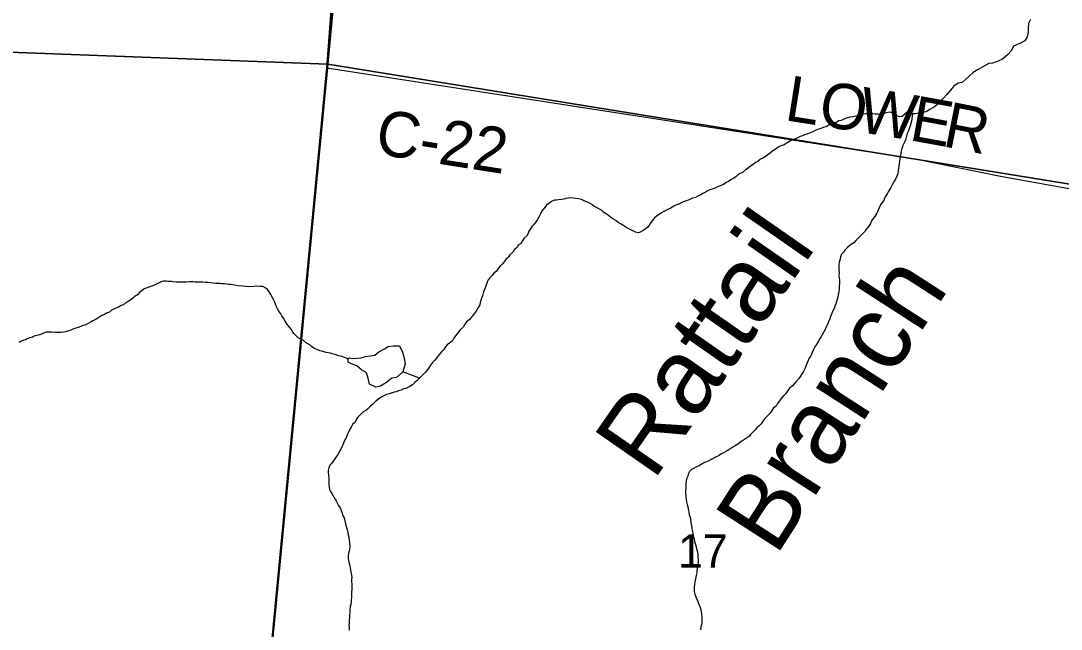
# Model space of a CAD drawing. Extents: x 1310247 to 1664935, y 284496 to 704931.
# Drawn here: x 1504221 to 1511099, y 555489 to 559511 of the extents above; entities that cross this region are included whole.
import ezdxf

# ---------------------------------------------------------------- set-up
doc = ezdxf.new("R2010")
doc.units = 0
for name, color, linetype in [('GM_X_Adjacent_County', 7, 'Continuous'), ('GM_X_County', 7, 'Continuous'), ('GM_X_County_Road_Text', 7, 'Continuous'), ('GM_X_Minor_Lake_Text', 7, 'Continuous'), ('GM_X_Minor_River_Text', 7, 'Continuous'), ('GM_X_Township_Road', 7, 'Continuous'), ('GM_X_US_Location', 7, 'Continuous')]:
    doc.layers.add(name, color=color, linetype=linetype)

msp = doc.modelspace()

# ---------------------------------------------------------------- linework, layer by layer
at = {"layer": 'GM_X_Adjacent_County'}
for points in [[(1499830.9, 580274.1), (1508027.8, 579405.8), (1507660, 575430.8), (1507563.8, 574289.5), (1507446.2, 572919.9), (1507439.6, 572797.4), (1507443.5, 572765.6), (1507287.6, 571116), (1507284, 571068.6), (1507167.7, 569574.2), (1506976.9, 567223.6), (1506288.1, 559784), (1506243, 559201.1), (1505605.2, 552533.9), (1505593.6, 552412), (1505205.4, 547972.3), (1504869, 544272.2), (1504720.2, 542599), (1503488.5, 542713.6)], [(1505205.4, 547972.3), (1505593.6, 552412), (1505605.2, 552533.9), (1506243, 559201.1), (1506288.1, 559784), (1506976.9, 567223.6), (1507167.7, 569574.2), (1507284, 571068.6), (1507287.6, 571116), (1507443.5, 572765.6)]]:
    msp.add_lwpolyline(points, dxfattribs=at)
at = {"layer": 'GM_X_County'}
for points in [[(1501203.7, 564857.8), (1506749.2, 564576.1), (1506251.2, 559224.6), (1500750.3, 559431.5)], [(1506749.2, 564576.1), (1512215, 563708.3), (1511702.2, 558342.5), (1506251.2, 559224.6)], [(1500750.3, 559431.5), (1506251.2, 559224.6), (1505732.3, 553821.5), (1500264.8, 553995.7)], [(1506251.2, 559224.6), (1511702.2, 558342.5), (1511250.4, 552913.7), (1505732.3, 553821.5)]]:
    msp.add_lwpolyline(points, close=True, dxfattribs=at)
at = {"layer": 'GM_X_County_Road_Text'}
for points in [[(1505205.5, 547972.3), (1505205.5, 547972.3), (1505593.6, 552412), (1505605.3, 552533.9), (1506243, 559201.1)], [(1506243, 559201.1), (1510134.3, 558599.3), (1510697.4, 558483.8), (1511577.8, 558325.4), (1512405, 558222.1), (1513126.2, 558138.7), (1514021.7, 558042.3), (1514729, 557967.2), (1515366.1, 557899.5), (1516059.4, 557828.7), (1516271.6, 557798.8), (1516379.8, 557784.8), (1516547, 557705.5), (1517187.5, 556925.2), (1517257.2, 556942.2), (1517289.4, 556950)]]:
    msp.add_lwpolyline(points, dxfattribs=at)
at = {"layer": 'GM_X_Minor_River_Text'}
for points in [[(1510895.9, 559518.9), (1510881.8, 559492.8), (1510879.8, 559462.7), (1510879.8, 559434.7), (1510873.8, 559404.6), (1510857.7, 559378.5), (1510829.7, 559364.5), (1510783.6, 559342.5), (1510769.5, 559314.4), (1510743.5, 559286.3), (1510711.5, 559258.3), (1510681.4, 559244.2), (1510645.4, 559232.2), (1510619.4, 559228.2), (1510581.3, 559206.2), (1510549.3, 559190.1), (1510517.2, 559170.1), (1510469.2, 559126), (1510443.2, 559103.9), (1510417.1, 559097.9), (1510389.1, 559079.9), (1510367.1, 559051.8), (1510343, 559023.7), (1510319, 558997.7), (1510287, 558963.6), (1510260.9, 558943.5), (1510230.9, 558925.5), (1510204.9, 558909.5), (1510145, 558898.6)], [(1510145, 558898.6), (1510134.4, 558896.8), (1510116.3, 558897.2), (1510098.6, 558909.7), (1510080.5, 558908.2), (1510062, 558892.6), (1510047.6, 558878.9), (1510029.5, 558875.3), (1510015.6, 558879.7), (1510001.7, 558886.1), (1509987.9, 558896.5), (1509972.1, 558906.9), (1509954, 558905.3), (1509933.8, 558899.8), (1509919.7, 558896.2), (1509905.5, 558892.5), (1509887.5, 558893), (1509869.4, 558893.4), (1509853.4, 558895.8), (1509839.4, 558896.2), (1509823.4, 558896.6), (1509805.3, 558897), (1509787.1, 558891.5), (1509771, 558887.8), (1509756.9, 558886.2), (1509740.7, 558880.6), (1509722.5, 558877), (1509702.4, 558873.5), (1509686.2, 558869.9), (1509672.1, 558866.2), (1509657.9, 558858.6), (1509643.7, 558852.9), (1509629.5, 558849.2), (1509615.3, 558841.6), (1509601.1, 558835.9), (1509576.8, 558826.5), (1509562.6, 558820.8), (1509544.3, 558811.3), (1509526.1, 558805.7), (1509509.8, 558798.1), (1509493.7, 558794.5), (1509471.4, 558785), (1509457.1, 558777.3), (1509432.8, 558767.9), (1509416.6, 558762.3), (1509402.4, 558756.6), (1509388.2, 558751), (1509372, 558745.3), (1509351.7, 558735.8), (1509331.4, 558726.3), (1509309.1, 558716.8), (1509286.8, 558705.3), (1509266.3, 558691.8), (1509246.1, 558684.3), (1509227.8, 558674.7), (1509213.5, 558665), (1509193.1, 558651.5), (1509176.7, 558637.9), (1509162.3, 558626.2), (1509148, 558616.5), (1509125.6, 558603), (1509111.4, 558595.4), (1509093, 558581.8), (1509078.7, 558574.1), (1509062.3, 558560.5), (1509044, 558550.9), (1509029.6, 558537.2), (1509011.3, 558525.6), (1508990.8, 558508.1), (1508970.5, 558498.5), (1508947.9, 558479), (1508929.6, 558469.5), (1508915.3, 558459.8), (1508898.9, 558448.2), (1508882.7, 558442.5), (1508866.3, 558428.9), (1508848.1, 558421.3), (1508833.9, 558415.7), (1508817.6, 558408.1), (1508799.4, 558400.5), (1508783.2, 558394.9), (1508765, 558389.3), (1508750.7, 558379.6), (1508730.4, 558370.1), (1508716.1, 558360.4), (1508695.8, 558350.9), (1508681.6, 558343.2), (1508661.3, 558337.7), (1508643.1, 558330.2), (1508620.8, 558320.7), (1508600.5, 558313.2), (1508586.3, 558307.5), (1508570.1, 558299.9), (1508551.8, 558292.3), (1508533.5, 558282.7), (1508517.2, 558273.1), (1508503, 558265.4), (1508488.8, 558259.8), (1508472.5, 558250.2), (1508456.2, 558240.5)], [(1510116.3, 558897.2), (1510109, 558847.3), (1510104.7, 558833.3), (1510100.2, 558817.4), (1510093.7, 558797.5), (1510087.2, 558779.6), (1510080.9, 558765.7), (1510076.4, 558747.8), (1510072, 558731.8), (1510067.6, 558717.9), (1510061.2, 558704), (1510052.7, 558686.1), (1510044.2, 558666.3), (1510039.7, 558648.3), (1510037.4, 558634.3), (1510034.9, 558614.3), (1510032.4, 558598.3), (1510030, 558580.3), (1510027.6, 558566.3), (1510025.2, 558550.4), (1510022.8, 558534.4), (1510020.4, 558520.4), (1510017.9, 558500.4), (1510011.5, 558484.5), (1510005, 558468.6), (1509994.5, 558450.8), (1509981.9, 558427), (1509971.4, 558409.2), (1509958.8, 558387.5), (1509948.3, 558367.7), (1509939.9, 558353.8), (1509929.5, 558338), (1509925.1, 558324.1), (1509912.7, 558308.4), (1509904.3, 558294.5), (1509895.7, 558274.7), (1509889.3, 558258.8), (1509878.8, 558239), (1509866.2, 558217.2), (1509855.8, 558203.4), (1509845.3, 558187.6), (1509836.9, 558171.8), (1509824.4, 558152), (1509811.9, 558136.3), (1509803.5, 558120.5), (1509789.1, 558106.8), (1509774.7, 558091.1), (1509758.2, 558075.4), (1509743.8, 558061.7), (1509727.3, 558044.1), (1509702.8, 558026.7), (1509686.4, 558013), (1509667.9, 557995.4), (1509659.5, 557981.6), (1509647.1, 557967.8), (1509638.6, 557950), (1509636.3, 557936), (1509631.7, 557916.1), (1509629.3, 557898.1), (1509628.8, 557880), (1509628.5, 557866), (1509629.9, 557845.9), (1509629.5, 557827.8), (1509631, 557809.7), (1509632.7, 557795.6), (1509632.3, 557779.6), (1509631.5, 557751.5), (1509631.1, 557735.5), (1509628.8, 557721.5), (1509624.2, 557701.5), (1509621.8, 557683.5), (1509617.4, 557669.6), (1509613, 557655.7), (1509608.6, 557639.7), (1509602.2, 557623.8), (1509597.8, 557609.9), (1509587.3, 557590.1), (1509580.8, 557572.2), (1509574.4, 557556.3), (1509568, 557540.4), (1509559.4, 557520.5), (1509555.1, 557506.6), (1509544.6, 557488.8), (1509538.1, 557470.9), (1509529.6, 557455.1), (1509519.1, 557435.3), (1509510.7, 557421.4), (1509500.3, 557407.6), (1509494, 557393.7), (1509481.4, 557372), (1509468.9, 557356.2), (1509462.6, 557342.4), (1509451.9, 557318.5), (1509443.3, 557296.7), (1509430.8, 557278.9), (1509426.5, 557265), (1509420, 557249.1), (1509411.6, 557233.3), (1509407.1, 557215.3), (1509396.7, 557197.5), (1509386.2, 557179.7)], [(1508456.2, 558240.5), (1508442, 558232.9), (1508421.5, 558217.3), (1508407.2, 558205.6), (1508396.8, 558191.9), (1508386.4, 558178.1), (1508373.9, 558160.3), (1508365.5, 558146.5), (1508351.2, 558134.8), (1508334.9, 558125.2), (1508318.6, 558115.6), (1508304.4, 558109.9), (1508284.4, 558114.4), (1508266.6, 558122.9), (1508252.7, 558129.2), (1508236.9, 558137.7), (1508221, 558146.1), (1508207.3, 558156.5), (1508185.5, 558169.1), (1508169.7, 558177.5), (1508153.9, 558189.9), (1508134.2, 558202.5), (1508118.4, 558212.9), (1508102.7, 558225.3), (1508086.9, 558237.8), (1508073.1, 558246.1), (1508059.4, 558258.5), (1508045.5, 558264.9), (1508025.8, 558277.4), (1508009.9, 558285.8), (1507996.1, 558296.2), (1507980.3, 558304.7), (1507966.4, 558311), (1507948.6, 558319.5), (1507926.8, 558330.1), (1507906.8, 558334.6), (1507890.8, 558337), (1507872.8, 558339.5), (1507856.8, 558339.9), (1507838.7, 558338.3), (1507824.6, 558336.7), (1507810.5, 558333), (1507796.3, 558329.3), (1507776.2, 558327.8), (1507762.2, 558326.2), (1507748.1, 558324.5), (1507729.8, 558316.9), (1507711.4, 558303.4), (1507697.1, 558291.7), (1507684.6, 558275.9), (1507670.2, 558260.2), (1507661.8, 558246.4), (1507653.4, 558230.6), (1507644.9, 558212.7), (1507636.4, 558196.9), (1507626, 558181.1), (1507613.6, 558167.3), (1507601.2, 558153.6), (1507592.8, 558139.8), (1507580.3, 558120), (1507573.9, 558106.1), (1507567.5, 558092.2), (1507549, 558074.7), (1507534.5, 558054.9), (1507524, 558037.2), (1507509.7, 558027.5), (1507501.3, 558011.6), (1507482.8, 557996), (1507472.4, 557982.3), (1507453.9, 557964.7), (1507445.5, 557948.8), (1507431.2, 557939.2), (1507416.6, 557917.4), (1507402.2, 557901.7), (1507389.8, 557888), (1507377.4, 557874.3), (1507364.9, 557856.5), (1507346.4, 557840.9), (1507336, 557827.2), (1507321.6, 557811.5), (1507311.2, 557797.7), (1507302.8, 557783.8), (1507298.5, 557769.9), (1507294.1, 557756), (1507287.7, 557740.1), (1507279.1, 557718.2), (1507272.4, 557692.3), (1507266, 557678.4), (1507261.6, 557662.4), (1507257.2, 557648.5), (1507254.8, 557632.5), (1507244.3, 557614.7), (1507235.9, 557600.9), (1507227.5, 557585), (1507211, 557567.4), (1507198.5, 557549.7), (1507184.1, 557534), (1507167.7, 557520.3), (1507157.2, 557504.5), (1507144.7, 557484.8), (1507126.2, 557467.2)], [(1506382.7, 557275.1), (1506345.2, 557292.1), (1506323.2, 557296.7), (1506299.4, 557305.3), (1506279.4, 557309.8), (1506267.5, 557314.1), (1506253.5, 557316.5), (1506239.5, 557318.8), (1506217.6, 557325.4), (1506199.7, 557329.9), (1506183.8, 557336.3), (1506161.9, 557344.9), (1506144.2, 557355.3), (1506130.4, 557367.7), (1506108.7, 557380.3), (1506089, 557396.9), (1506069.2, 557405.4), (1506055.4, 557415.8), (1506035.8, 557432.3), (1506026, 557444.6), (1506016.3, 557456.9), (1506010.6, 557469.1), (1506000.9, 557481.4), (1505989.2, 557495.7), (1505975.7, 557514.1), (1505967.9, 557526.3), (1505956.4, 557544.7), (1505946.8, 557561), (1505939, 557573.2), (1505927.5, 557591.6), (1505917.8, 557605.9), (1505912.2, 557620), (1505904.6, 557638.3), (1505897, 557654.5), (1505891.3, 557668.7), (1505881.7, 557685), (1505874.1, 557701.3), (1505862.5, 557719.6), (1505850.9, 557734), (1505837.1, 557746.3), (1505821.3, 557754.8), (1505803.2, 557755.2), (1505779.2, 557755.8), (1505763.1, 557754.2), (1505729, 557753.1), (1505688.9, 557756.1), (1505658.9, 557758.8), (1505634.9, 557763.5), (1505620.9, 557765.8), (1505609, 557768.1), (1505594.9, 557768.5), (1505580.9, 557768.8), (1505566.9, 557771.2), (1505550.8, 557771.6), (1505538.9, 557773.9), (1505524.8, 557774.2), (1505508.8, 557774.7), (1505492.8, 557777.1), (1505474.8, 557779.5), (1505458.8, 557779.9), (1505442.7, 557780.3), (1505424.7, 557782.8), (1505410.7, 557783.1), (1505396.7, 557783.5), (1505384.6, 557783.8), (1505370.6, 557784.1), (1505358.6, 557784.4), (1505346.5, 557784.8), (1505334.5, 557785), (1505314.4, 557783.5), (1505296.3, 557784), (1505278.2, 557782.4), (1505260.2, 557782.9), (1505248.2, 557783.2), (1505228.2, 557785.7), (1505216.2, 557788), (1505204.2, 557788.3), (1505192.1, 557788.6), (1505180.1, 557788.9), (1505166.1, 557789.3), (1505154, 557787.6), (1505139.7, 557779.9), (1505127.6, 557774.2), (1505113.4, 557768.5), (1505097.1, 557760.9), (1505080.9, 557755.3), (1505066.7, 557749.6), (1505048.5, 557744.1), (1505036.3, 557738.3), (1505022, 557728.7), (1505007.7, 557717), (1504993.2, 557699.3), (1504970.8, 557685.8), (1504958.4, 557674.1), (1504942.1, 557662.4), (1504929.9, 557654.7), (1504911.5, 557643.2), (1504899.2, 557633.4)], [(1504899.2, 557633.4), (1504885.1, 557629.8), (1504866.7, 557618.2), (1504844.4, 557608.7), (1504820, 557597.3), (1504807.7, 557585.5), (1504787.4, 557578), (1504773.2, 557570.4), (1504757, 557562.7), (1504742.7, 557553.1), (1504730.4, 557545.3), (1504718.2, 557537.6), (1504697.9, 557528.1), (1504685.7, 557520.4), (1504671.4, 557512.7), (1504657.2, 557505), (1504645, 557499.3), (1504630.8, 557495.7), (1504618.7, 557489.9), (1504600.5, 557484.4), (1504584.3, 557478.8), (1504564, 557471.3), (1504551.8, 557465.5), (1504537.7, 557461.9), (1504515.4, 557454.4), (1504503.3, 557452.7), (1504485.2, 557451.2), (1504467.1, 557449.6), (1504447.1, 557450.1), (1504427.1, 557452.6), (1504409, 557453.1), (1504388.9, 557451.6), (1504370.7, 557446), (1504356.5, 557440.3), (1504336.3, 557432.8), (1504310, 557425.4), (1504297.8, 557419.7), (1504279.6, 557414.2), (1504263.4, 557408.5), (1504251.2, 557402.8), (1504235.1, 557397.2), (1504222.9, 557393.5), (1504210.6, 557383.8)], [(1507126.2, 557467.2), (1507109.6, 557447.5), (1507095.1, 557427.8), (1507082.6, 557412.1), (1507074.2, 557396.2), (1507053.7, 557380.7), (1507039.4, 557369), (1507029, 557355.2), (1507016.5, 557337.5), (1507004.1, 557323.8), (1506987.6, 557306.1), (1506975.2, 557290.4), (1506958.5, 557266.7), (1506942.1, 557251.1), (1506929.6, 557233.3), (1506919.1, 557217.5), (1506906.7, 557201.8), (1506896.3, 557188), (1506883.9, 557174.2), (1506869.6, 557162.6), (1506857.2, 557148.8), (1506840.7, 557133.2), (1506826.3, 557119.5), (1506809.9, 557103.9), (1506793.5, 557092.2), (1506779.4, 557086.6), (1506765.2, 557080.9), (1506751, 557077.2), (1506734.8, 557069.6), (1506716.6, 557064.1), (1506702.4, 557058.4), (1506688.2, 557054.7), (1506670, 557049.2), (1506655.9, 557045.5), (1506637.7, 557039.9), (1506621.5, 557032.3), (1506607.2, 557024.7), (1506590.9, 557013), (1506576.6, 557003.4), (1506562.2, 556989.7), (1506547.8, 556976), (1506533.4, 556964.3), (1506517, 556948.7), (1506500.6, 556935), (1506482.2, 556923.4), (1506465.8, 556907.8), (1506451.3, 556892.1), (1506438.9, 556876.4), (1506430.4, 556858.5), (1506413.9, 556840.9), (1506405.5, 556825), (1506395.1, 556811.2), (1506388.7, 556795.4), (1506380.2, 556777.5), (1506371.5, 556753.7), (1506363.2, 556739.8), (1506356.8, 556725.9), (1506352.4, 556712), (1506346.1, 556698.1), (1506339.6, 556682.2), (1506327.1, 556662.4), (1506316.6, 556644.7), (1506308.2, 556630.8), (1506295.8, 556615.1), (1506277, 556587.4), (1506262.6, 556573.8), (1506256.1, 556555.9), (1506253.7, 556537.9), (1506253.3, 556523.8), (1506254.9, 556509.7), (1506256.4, 556487.6), (1506256, 556473.6), (1506257.6, 556455.5), (1506257.2, 556441.4), (1506258.9, 556427.4), (1506260.5, 556413.3), (1506268.2, 556399), (1506277.8, 556384.8), (1506285.5, 556370.5), (1506293.2, 556356.3), (1506302.8, 556342), (1506310.5, 556327.7), (1506319.9, 556305.4), (1506331.6, 556291.1), (1506339.2, 556272.8), (1506344.8, 556256.6), (1506350.3, 556238.4), (1506358, 556224.2), (1506363.5, 556204), (1506367, 556185.8), (1506374.5, 556161.6), (1506378.1, 556145.4), (1506383.6, 556127.2), (1506385.3, 556113.1), (1506388.9, 556097), (1506392.4, 556078.8), (1506393.8, 556056.7), (1506395.3, 556036.6), (1506392.9, 556018.6), (1506390.5, 556004.7), (1506388.1, 555990.7)], [(1506723.4, 557361.9), (1506744.5, 557321.3), (1506755.6, 557280.9), (1506760.8, 557242.7), (1506745.6, 557190.9), (1506704.6, 557153.6), (1506672.5, 557148.3), (1506637.7, 557119), (1506599.1, 557095.8), (1506566.9, 557088.4), (1506525.3, 557109.4), (1506514.4, 557157.8), (1506503, 557186.2), (1506473.3, 557202.9), (1506441.8, 557229.7), (1506406.1, 557242.5), (1506386.3, 557252.9), (1506382.7, 557275.1), (1506392.9, 557282.9), (1506418.9, 557278.3), (1506471.1, 557283.2), (1506499.3, 557290.6), (1506531.5, 557295.9)], [(1506531.5, 557295.9), (1506561.7, 557301.2), (1506588.2, 557322.7), (1506624.7, 557342), (1506649.1, 557357.5), (1506681.3, 557362.8), (1506723.4, 557361.9)], [(1506857.2, 557148.8), (1506745.6, 557190.9)], [(1509386.2, 557179.7), (1509375.7, 557161.9), (1509363.2, 557146.2), (1509346.7, 557126.5), (1509334.2, 557110.8), (1509319.8, 557095.1), (1509303.4, 557081.4), (1509291, 557065.7), (1509278.4, 557048), (1509262, 557032.3), (1509249.6, 557016.6), (1509235, 556996.9), (1509222.6, 556981.1), (1509214.1, 556963.3), (1509197.7, 556951.7), (1509183.1, 556930), (1509172.7, 556914.2), (1509152.1, 556894.6), (1509139.7, 556880.9), (1509127.2, 556863.1), (1509114.8, 556847.4), (1509102.4, 556833.6), (1509086, 556820), (1509075.6, 556806.2), (1509061.2, 556792.5), (1509046.8, 556778.8), (1509038.5, 556765), (1509018, 556751.5), (1508997.6, 556737.9), (1508981.3, 556726.3), (1508960.9, 556712.8), (1508942.5, 556701.2), (1508928.2, 556691.5), (1508907.8, 556678), (1508889.5, 556668.4), (1508871.2, 556656.8), (1508848.8, 556645.3), (1508832.5, 556635.7), (1508814.2, 556626.2), (1508793.8, 556614.6), (1508779.6, 556608.9), (1508765.3, 556599.3), (1508741, 556589.9), (1508720.7, 556580.3), (1508704.4, 556568.7), (1508688.2, 556563.1), (1508671.9, 556553.5), (1508655.6, 556543.8), (1508641.2, 556530.2), (1508632.8, 556514.3), (1508630.4, 556500.3), (1508621.9, 556482.5), (1508619.4, 556464.5), (1508617.1, 556450.5), (1508616.7, 556436.4), (1508616.4, 556422.4), (1508615.8, 556402.4), (1508615.4, 556386.3), (1508616.9, 556366.2), (1508618.5, 556348.1), (1508622, 556330), (1508625.6, 556313.8), (1508631.2, 556297.6), (1508632.8, 556281.5), (1508636.4, 556265.4), (1508639.9, 556245.2), (1508645.5, 556229), (1508647.1, 556212.9), (1508650.7, 556194.8), (1508654.1, 556172.6), (1508655.7, 556156.5), (1508659.4, 556142.4), (1508663, 556126.2), (1508666.4, 556104.1), (1508672, 556085.9), (1508675.5, 556067.7), (1508681, 556047.5), (1508684.7, 556033.4), (1508688.3, 556019.2), (1508693.8, 555999), (1508695.5, 555985), (1508697.1, 555968.9), (1508698.5, 555948.8), (1508698.1, 555930.7), (1508695.6, 555912.7), (1508693, 555890.7), (1508690.6, 555874.7), (1508690.3, 555860.7), (1508685.8, 555842.7), (1508681.2, 555820.8), (1508676.7, 555800.8), (1508674.3, 555784.8), (1508671.9, 555768.8), (1508671.4, 555750.8), (1508673.1, 555736.7), (1508676.7, 555720.5), (1508682.2, 555702.3), (1508689.8, 555686.1), (1508695.5, 555671.9), (1508701.1, 555657.7), (1508710.7, 555639.4)], [(1506388.1, 555990.7), (1506385.7, 555972.7), (1506385.2, 555954.6), (1506388.8, 555936.5), (1506392.4, 555922.3), (1506396.1, 555908.2), (1506397.7, 555894.1), (1506401.3, 555877.9), (1506404.8, 555857.8), (1506408.2, 555833.6), (1506407.8, 555817.6), (1506407.4, 555801.5), (1506409, 555787.5), (1506408.5, 555765.4), (1506408.1, 555751.4), (1506407.7, 555735.3), (1506407.1, 555711.2), (1506406.7, 555697.2), (1506404.3, 555681.2), (1506403.9, 555667.2), (1506401.6, 555653.2), (1506399.2, 555639.2), (1506396.6, 555617.2), (1506396.2, 555599.1), (1506393.7, 555581.1), (1506393.3, 555565.1), (1506390.9, 555549.1), (1506390.4, 555531.1), (1506390, 555515), (1506391.6, 555498.9), (1506391.2, 555482.9)], [(1508710.7, 555639.4), (1508714.3, 555625.3), (1508717.8, 555605.1), (1508721.4, 555587), (1508722.9, 555566.9), (1508722.5, 555552.8), (1508722.1, 555534.8), (1508719.7, 555518.8), (1508717.3, 555504.8), (1508714.8, 555484.8)]]:
    msp.add_lwpolyline(points, dxfattribs=at)

# ---------------------------------------------------------------- texts
at = {"layer": 'GM_X_Minor_Lake_Text'}
for s, rotation, p in [('Rattail', 55.17694, (1508401.3, 556462.4)), ('Branch', 57.16819, (1509211.5, 555963.7))]:
    msp.add_text(s, height=499.95, rotation=rotation, dxfattribs=at).set_placement(p)
at = {"layer": 'GM_X_Township_Road'}
for s, rotation, p in [('L', 350.99774, (1509263.4, 558855.4)), ('O', 350.99821, (1509485.1, 558820.3)), ('W', 350.7751, (1509745.5, 558779.1)), ('E', 349.63229, (1510087.1, 558723.6)), ('R', 348.78575, (1510306.7, 558683.4)), ('C-22', 351.04492, (1506554.6, 558633.2))]:
    msp.add_text(s, height=300, rotation=rotation, dxfattribs=at).set_placement(p)
at = {"layer": 'GM_X_US_Location'}
msp.add_text('17', height=221, rotation=0.00001, dxfattribs=at).set_placement((1508565.2, 555895.1))

doc.saveas('drawing.dxf')
